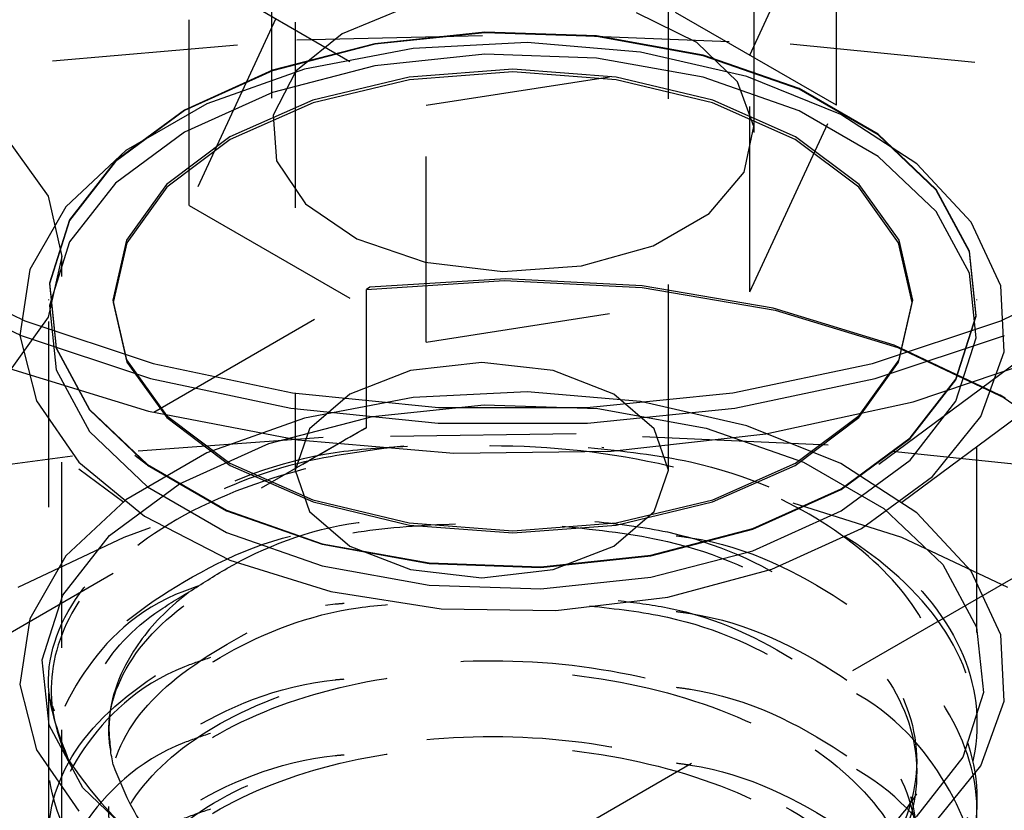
# Model space of a CAD drawing. Header units: inches. Extents: x 1907 to 2452, y -210 to -54.
# Tile 334 of 656: x 1992.222 to 1992.752, y -190.948 to -190.522. Entities that reach past the tile are written whole.
import ezdxf

# ---------------------------------------------------------------- set-up
doc = ezdxf.new("R2010")
doc.units = ezdxf.units.IN
doc.header["$LTSCALE"] = 0.5
doc.header["$MEASUREMENT"] = 0
doc.linetypes.add('HIDDEN', pattern=[0.225, 0.15, -0.075])
doc.layers.add('SID-M-H', color=4, linetype='HIDDEN')

msp = doc.modelspace()

# ---------------------------------------------------------------- linework, layer by layer
at = {"layer": 'SID-M-H'}
for p, q in [((1997.26042, -188.22331), (1992.35912, -191.05277)), ((1992.37025, -188.72359), (1992.37025, -190.76494)), ((1992.57125, -190.76494), (1992.57125, -188.72359)), ((1992.35745, -190.26451), (1992.35745, -190.58296)), ((1992.61745, -190.58296), (1992.61745, -190.26451)), ((1992.61503, -190.54136), (1992.66172, -190.44076)), ((1992.66172, -190.56834), (1992.66172, -190.44076)), ((1992.31317, -190.49467), (1992.44075, -190.56832)), ((1992.31317, -190.62226), (1992.31317, -190.49467)), ((1992.66172, -190.56834), (1992.53415, -190.49469)), ((1992.43035, -190.51554), (1992.39553, -190.52989)), ((1992.35987, -190.52165), (1992.31317, -190.62226)), ((1992.58665, -190.53446), (1992.55399, -190.51849)), ((1992.23951, -190.54432), (1992.37114, -190.53312)), ((1992.39553, -190.52989), (1992.37066, -190.55)), ((1992.37114, -190.53312), (1992.50409, -190.53005)), ((1992.47235, -190.5289), (1992.41307, -190.53517)), ((1992.47235, -190.52922), (1992.41307, -190.5355)), ((1992.53251, -190.531), (1992.47235, -190.5289)), ((1992.53251, -190.53133), (1992.47235, -190.52922)), ((1992.50409, -190.53005), (1992.63685, -190.53516)), ((1992.59005, -190.54135), (1992.53251, -190.531)), ((1992.59005, -190.54168), (1992.53251, -190.53133)), ((1992.41307, -190.53517), (1992.35811, -190.54945)), ((1992.41307, -190.5355), (1992.35811, -190.54978)), ((1992.43374, -190.5377), (1992.37519, -190.54889)), ((1992.49517, -190.53459), (1992.43374, -190.5377)), ((1992.5562, -190.53975), (1992.49517, -190.53459)), ((1992.60856, -190.55568), (1992.58665, -190.53446)), ((1992.63685, -190.53516), (1992.76792, -190.54838)), ((1992.47235, -190.54083), (1992.41307, -190.5471)), ((1992.44075, -190.56832), (1992.61503, -190.54136)), ((1992.53251, -190.54293), (1992.47235, -190.54083)), ((1992.59005, -190.55328), (1992.53251, -190.54293)), ((1992.61351, -190.5529), (1992.5562, -190.53975)), ((1992.64163, -190.55935), (1992.59005, -190.54135)), ((1992.64163, -190.55968), (1992.59005, -190.54168)), ((1992.61503, -190.66895), (1992.61503, -190.54136)), ((1992.11069, -190.56354), (1992.23951, -190.54432)), ((1992.35811, -190.54945), (1992.31067, -190.57091)), ((1992.37519, -190.54889), (1992.3227, -190.56759)), ((1992.41307, -190.5471), (1992.35811, -190.56138)), ((1992.48745, -190.54893), (1992.4317, -190.55316)), ((1992.5432, -190.55316), (1992.48745, -190.54893)), ((1992.35811, -190.54978), (1992.31067, -190.57123)), ((1992.37066, -190.55), (1992.35845, -190.57368)), ((1992.4317, -190.55316), (1992.37974, -190.56559)), ((1992.43177, -190.55456), (1992.37988, -190.56697)), ((1992.48745, -190.55033), (1992.43177, -190.55456)), ((1992.54313, -190.55456), (1992.48745, -190.55033)), ((1992.59502, -190.56697), (1992.54313, -190.55456)), ((1992.59516, -190.56559), (1992.5432, -190.55316)), ((1992.64163, -190.57128), (1992.59005, -190.55328)), ((1992.66404, -190.57332), (1992.61351, -190.5529)), ((1992.61734, -190.57986), (1992.60856, -190.55568)), ((1992.68425, -190.58395), (1992.64163, -190.55935)), ((1992.68425, -190.58428), (1992.64163, -190.55968)), ((1992.35811, -190.56138), (1992.31067, -190.58284)), ((1992.3227, -190.56759), (1992.27909, -190.59276)), ((1992.37974, -190.56559), (1992.33513, -190.58535)), ((1992.37988, -190.56697), (1992.33532, -190.58671)), ((1992.44075, -190.69591), (1992.44075, -190.56832)), ((1992.63958, -190.58671), (1992.59502, -190.56697)), ((1992.63977, -190.58535), (1992.59516, -190.56559)), ((1992.61503, -190.66895), (1992.66172, -190.56834)), ((1992.31067, -190.57091), (1992.2735, -190.59829)), ((1992.31067, -190.57123), (1992.2735, -190.59862)), ((1992.35845, -190.57368), (1992.36022, -190.59836)), ((1992.68425, -190.59588), (1992.64163, -190.57128)), ((1992.70504, -190.59992), (1992.66404, -190.57332)), ((1992.61204, -190.60437), (1992.61734, -190.57986)), ((1992.31067, -190.58284), (1992.2735, -190.61023)), ((1992.33513, -190.58535), (1992.30089, -190.6111)), ((1992.674, -190.6111), (1992.63977, -190.58535)), ((1992.71542, -190.61373), (1992.68425, -190.58395)), ((1992.71542, -190.61405), (1992.68425, -190.58428)), ((1992.21531, -190.58683), (1992.23714, -190.61725)), ((1992.33532, -190.58671), (1992.30113, -190.61243)), ((1992.67377, -190.61243), (1992.63958, -190.58671)), ((1992.27909, -190.59276), (1992.24671, -190.62306)), ((1992.71542, -190.62566), (1992.68425, -190.59588)), ((1992.2735, -190.59829), (1992.24877, -190.63002)), ((1992.2735, -190.59862), (1992.24877, -190.63035)), ((1992.36022, -190.59836), (1992.37577, -190.62138)), ((1992.73431, -190.63125), (1992.70504, -190.59992)), ((1992.59325, -190.62657), (1992.61204, -190.60437)), ((1992.2735, -190.61023), (1992.24877, -190.64195)), ((1992.30089, -190.6111), (1992.27937, -190.6411)), ((1992.30113, -190.61243), (1992.27963, -190.64238)), ((1992.69526, -190.64238), (1992.67377, -190.61243)), ((1992.69552, -190.6411), (1992.674, -190.6111)), ((1992.23714, -190.61725), (1992.24459, -190.6499)), ((1992.73335, -190.64694), (1992.71542, -190.61373)), ((1992.73335, -190.64727), (1992.71542, -190.61405)), ((1992.24671, -190.62306), (1992.22731, -190.65686)), ((1992.31317, -190.62226), (1992.44075, -190.69591)), ((1992.37577, -190.62138), (1992.40343, -190.64023)), ((1992.56299, -190.64404), (1992.59325, -190.62657)), ((1992.73335, -190.65887), (1992.71542, -190.62566)), ((1992.24877, -190.63002), (1992.23791, -190.66424)), ((1992.24877, -190.63035), (1992.23791, -190.66457)), ((1992.75027, -190.66565), (1992.73431, -190.63125)), ((1992.12319, -190.63788), (1992.29024, -190.76166)), ((1992.68466, -190.76166), (1992.85171, -190.63788)), ((1992.24877, -190.64195), (1992.23791, -190.67617)), ((1992.27937, -190.6411), (1992.27203, -190.67328)), ((1992.27963, -190.64238), (1992.2723, -190.67453)), ((1992.40343, -190.64023), (1992.44019, -190.65287)), ((1992.52454, -190.65489), (1992.56299, -190.64404)), ((1992.7026, -190.67453), (1992.69526, -190.64238)), ((1992.70286, -190.67328), (1992.69552, -190.6411)), ((1992.09302, -190.64511), (1992.27791, -190.78211)), ((1992.24459, -190.6499), (1992.23714, -190.68254)), ((1992.24459, -190.86066), (1992.24459, -190.6499)), ((1992.69699, -190.78211), (1992.88188, -190.64511)), ((1992.73699, -190.68167), (1992.73335, -190.64694)), ((1992.73699, -190.682), (1992.73335, -190.64727)), ((1992.16344, -190.65476), (1992.22463, -190.6844)), ((1992.44019, -190.65287), (1992.48208, -190.65794)), ((1992.48208, -190.65794), (1992.52454, -190.65489)), ((1992.75027, -190.6844), (1992.81146, -190.65476)), ((1992.22731, -190.65686), (1992.22194, -190.69233)), ((1992.73699, -190.6936), (1992.73335, -190.65887)), ((1992.16094, -190.66254), (1992.2226, -190.69241)), ((1992.23791, -190.66424), (1992.24154, -190.69897)), ((1992.23791, -190.66457), (1992.24154, -190.6993)), ((1992.40859, -190.66753), (1992.48279, -190.66271)), ((1992.48376, -190.66177), (1992.41053, -190.66641)), ((1992.48279, -190.66271), (1992.55718, -190.66647)), ((1992.55713, -190.66557), (1992.48376, -190.66177)), ((1992.62775, -190.67766), (1992.55713, -190.66557)), ((1992.75206, -190.70123), (1992.75027, -190.66565)), ((1992.12084, -190.83365), (1992.41053, -190.66641)), ((1992.41053, -190.66641), (1992.40859, -190.66753)), ((1992.40859, -190.74192), (1992.40859, -190.66753)), ((1992.44075, -190.69591), (1992.61503, -190.66895)), ((1992.55718, -190.66647), (1992.6288, -190.67866)), ((1992.23745, -190.67296), (1992.23745, -190.67328)), ((1992.23791, -190.67617), (1992.24154, -190.7109)), ((1992.27203, -190.67328), (1992.27937, -190.70547)), ((1992.2723, -190.67453), (1992.27963, -190.70668)), ((1992.69526, -190.70668), (1992.7026, -190.67453)), ((1992.69552, -190.70547), (1992.70286, -190.67328)), ((1992.73745, -190.67328), (1992.73745, -190.67296)), ((1992.69285, -190.69757), (1992.62775, -190.67766)), ((1992.6288, -190.67866), (1992.69482, -190.6988)), ((1992.72613, -190.71589), (1992.73699, -190.68167)), ((1992.72613, -190.71622), (1992.73699, -190.682)), ((1992.23714, -190.68254), (1992.21531, -190.71297)), ((1992.22463, -190.6844), (1992.2938, -190.70746)), ((1992.23745, -190.68489), (1992.23745, -191.25364)), ((1992.6811, -190.70746), (1992.75027, -190.6844)), ((1992.73745, -191.25237), (1992.73745, -190.68489)), ((1992.22194, -190.69233), (1992.23088, -190.72756)), ((1992.2226, -190.69241), (1992.2923, -190.71564)), ((1992.6826, -190.71564), (1992.7523, -190.69241)), ((1992.74985, -190.7245), (1992.69285, -190.69757)), ((1992.72613, -190.72782), (1992.73699, -190.6936)), ((1992.24154, -190.69897), (1992.25947, -190.73219)), ((1992.24154, -190.6993), (1992.25947, -190.73251)), ((1992.69482, -190.6988), (1992.75261, -190.7261)), ((1992.73959, -190.7361), (1992.75206, -190.70123)), ((1992.27937, -190.70547), (1992.30089, -190.73546)), ((1992.27963, -190.70668), (1992.30113, -190.73663)), ((1992.2938, -190.70746), (1992.36885, -190.72323)), ((1992.47075, -190.70692), (1992.43229, -190.71134)), ((1992.50921, -190.71134), (1992.47075, -190.70692)), ((1992.60605, -190.72323), (1992.6811, -190.70746)), ((1992.67377, -190.73663), (1992.69526, -190.70668)), ((1992.674, -190.73546), (1992.69552, -190.70547)), ((1992.70302, -190.72815), (1992.77617, -190.70338)), ((1992.21632, -190.71024), (1992.29122, -190.7332)), ((1992.24154, -190.7109), (1992.25947, -190.74412)), ((1992.43229, -190.71134), (1992.39968, -190.72392)), ((1992.54181, -190.72392), (1992.50921, -190.71134)), ((1992.2923, -190.71564), (1992.36794, -190.73153)), ((1992.60696, -190.73153), (1992.6826, -190.71564)), ((1992.70139, -190.74762), (1992.72613, -190.71589)), ((1992.70139, -190.74795), (1992.72613, -190.71622)), ((1992.36885, -190.72323), (1992.44751, -190.73123)), ((1992.39968, -190.72392), (1992.3779, -190.74274)), ((1992.49517, -190.72271), (1992.43374, -190.72581)), ((1992.5562, -190.72787), (1992.49517, -190.72271)), ((1992.52739, -190.73123), (1992.60605, -190.72323)), ((1992.5636, -190.74274), (1992.54181, -190.72392)), ((1992.23088, -190.72756), (1992.25365, -190.76065)), ((1992.43374, -190.72581), (1992.37519, -190.73701)), ((1992.41191, -190.73605), (1992.47212, -190.72968)), ((1992.47212, -190.72968), (1992.53322, -190.73181)), ((1992.61351, -190.74101), (1992.5562, -190.72787)), ((1992.62368, -190.74544), (1992.70302, -190.72815)), ((1992.70139, -190.75955), (1992.72613, -190.72782)), ((1992.79651, -190.75741), (1992.74985, -190.7245)), ((1992.75266, -190.72612), (1992.74989, -190.72453)), ((1992.25947, -190.73219), (1992.29065, -190.76196)), ((1992.25947, -190.73251), (1992.29065, -190.76229)), ((1992.29122, -190.7332), (1992.37176, -190.74853)), ((1992.36794, -190.73153), (1992.4472, -190.7396)), ((1992.44751, -190.73123), (1992.52739, -190.73123)), ((1992.52769, -190.7396), (1992.60696, -190.73153)), ((1992.53322, -190.73181), (1992.59166, -190.74232)), ((1992.30089, -190.73546), (1992.33513, -190.76122)), ((1992.30113, -190.73663), (1992.33532, -190.76235)), ((1992.37519, -190.73701), (1992.3227, -190.7557)), ((1992.35609, -190.75055), (1992.41191, -190.73605)), ((1992.4472, -190.7396), (1992.52769, -190.7396)), ((1992.63958, -190.76235), (1992.67377, -190.73663)), ((1992.63977, -190.76122), (1992.674, -190.73546)), ((1992.71353, -190.76837), (1992.73959, -190.7361)), ((1992.25947, -190.74412), (1992.29065, -190.77389)), ((1992.40859, -190.74192), (1992.3519, -190.77464)), ((1992.3779, -190.74274), (1992.37025, -190.76494)), ((1992.5215, -190.74543), (1992.3854, -190.74742)), ((1992.65725, -190.7514), (1992.5215, -190.74543)), ((1992.54042, -190.75474), (1992.62368, -190.74544)), ((1992.57125, -190.76494), (1992.5636, -190.74274)), ((1992.59166, -190.74232), (1992.64404, -190.7606)), ((1992.66404, -190.76144), (1992.61351, -190.74101)), ((1992.3854, -190.74742), (1992.25034, -190.75735)), ((1992.30791, -190.77234), (1992.35609, -190.75055)), ((1992.37176, -190.74853), (1992.45563, -190.75577)), ((1992.66423, -190.77501), (1992.70139, -190.74762)), ((1992.66423, -190.77533), (1992.70139, -190.74795)), ((1992.3227, -190.7557), (1992.27909, -190.78088)), ((1992.45563, -190.75577), (1992.54042, -190.75474)), ((1992.79126, -190.76526), (1992.65725, -190.7514)), ((1992.25034, -190.75735), (1992.11772, -190.77511)), ((1992.25365, -190.76065), (1992.28902, -190.78981)), ((1992.33513, -190.76122), (1992.37974, -190.78098)), ((1992.59516, -190.78098), (1992.63977, -190.76122)), ((1992.64404, -190.7606), (1992.68732, -190.78559)), ((1992.70504, -190.78803), (1992.66404, -190.76144)), ((1992.66423, -190.78694), (1992.70139, -190.75955)), ((1992.29065, -190.76196), (1992.33327, -190.78657)), ((1992.29065, -190.76229), (1992.33327, -190.78689)), ((1992.33532, -190.76235), (1992.37988, -190.78209)), ((1992.37025, -190.76494), (1992.3779, -190.78714)), ((1992.5636, -190.78714), (1992.57125, -190.76494)), ((1992.59502, -190.78209), (1992.63958, -190.76235)), ((1992.67527, -190.7963), (1992.71353, -190.76837)), ((1992.27016, -190.80016), (1992.30791, -190.77234)), ((1992.29065, -190.77389), (1992.33327, -190.7985)), ((1992.61678, -190.79647), (1992.66423, -190.77501)), ((1992.61678, -190.79679), (1992.66423, -190.77533)), ((1992.27909, -190.78088), (1992.24671, -190.81118)), ((1992.37974, -190.78098), (1992.4317, -190.7934)), ((1992.37988, -190.78209), (1992.43177, -190.7945)), ((1992.54313, -190.7945), (1992.59502, -190.78209)), ((1992.5432, -190.7934), (1992.59516, -190.78098)), ((1992.6969, -190.80118), (1992.63853, -190.78274)), ((1992.33327, -190.78657), (1992.38485, -190.80457)), ((1992.33327, -190.78689), (1992.38485, -190.80489)), ((1992.3779, -190.78714), (1992.39968, -190.80596)), ((1992.54181, -190.80596), (1992.5636, -190.78714)), ((1992.61678, -190.8084), (1992.66423, -190.78694)), ((1992.68732, -190.78559), (1992.71899, -190.81583)), ((1992.73431, -190.81937), (1992.70504, -190.78803)), ((1992.28902, -190.78981), (1992.33509, -190.81348)), ((1992.29209, -190.796), (1992.278, -190.80118)), ((1992.33327, -190.7985), (1992.38485, -190.8165)), ((1992.4317, -190.7934), (1992.48745, -190.79764)), ((1992.43177, -190.7945), (1992.48745, -190.79873)), ((1992.48745, -190.79764), (1992.5432, -190.7934)), ((1992.48745, -190.79873), (1992.54313, -190.7945)), ((1992.56182, -190.81075), (1992.61678, -190.79647)), ((1992.56182, -190.81107), (1992.61678, -190.79679)), ((1992.6269, -190.81838), (1992.67527, -190.7963)), ((1992.278, -190.80118), (1992.22087, -190.82824)), ((1992.24504, -190.83238), (1992.27016, -190.80016)), ((1992.75403, -190.82824), (1992.6969, -190.80118)), ((1992.38485, -190.80457), (1992.44239, -190.81492)), ((1992.38485, -190.80489), (1992.44239, -190.81524)), ((1992.39968, -190.80596), (1992.43229, -190.81854)), ((1992.50921, -190.81854), (1992.54181, -190.80596)), ((1992.56182, -190.82268), (1992.61678, -190.8084)), ((1992.24671, -190.81118), (1992.22731, -190.84498)), ((1992.33509, -190.81348), (1992.38938, -190.83038)), ((1992.50254, -190.81702), (1992.56182, -190.81075)), ((1992.50254, -190.81734), (1992.56182, -190.81107)), ((1992.38485, -190.8165), (1992.44239, -190.82685)), ((1992.43229, -190.81854), (1992.47075, -190.82296)), ((1992.44239, -190.81492), (1992.50254, -190.81702)), ((1992.44239, -190.81524), (1992.50254, -190.81734)), ((1992.47075, -190.82296), (1992.50921, -190.81854)), ((1992.571, -190.83343), (1992.6269, -190.81838)), ((1992.71899, -190.81583), (1992.7372, -190.84957)), ((1992.75027, -190.85376), (1992.73431, -190.81937)), ((1992.2723, -190.82059), (1992.12084, -190.90803)), ((1992.50254, -190.82895), (1992.56182, -190.82268)), ((1992.38938, -190.83038), (1992.44895, -190.83959)), ((1992.44239, -190.82685), (1992.50254, -190.82895)), ((1992.23401, -190.86714), (1992.24504, -190.83238)), ((1992.5106, -190.84063), (1992.571, -190.83343)), ((1992.44895, -190.83959), (1992.5106, -190.84063)), ((1992.22731, -190.84498), (1992.22194, -190.88045)), ((1992.7372, -190.84957), (1992.74089, -190.88484)), ((1992.75206, -190.88935), (1992.75027, -190.85376)), ((1992.2377, -190.90241), (1992.23401, -190.86714)), ((1992.22194, -190.88045), (1992.23088, -190.91567)), ((1992.74089, -190.88484), (1992.72986, -190.91959)), ((1992.73959, -190.92422), (1992.75206, -190.88935)), ((1992.25591, -190.93614), (1992.2377, -190.90241)), ((1992.24459, -191.36029), (1992.24459, -190.90482)), ((1992.23088, -190.91567), (1992.25365, -190.94876)), ((1992.72986, -190.91959), (1992.70474, -190.95182)), ((1992.71353, -190.95649), (1992.73959, -190.92422)), ((1992.28758, -190.96638), (1992.25591, -190.93614))]:
    msp.add_line(p, q, dxfattribs=at)
msp.add_arc((1992.41595, -190.81159), 0.20034, 213.2369, 256.7748, dxfattribs=at)
for start_param, end_param in [(4.405977, 4.500463), (3.353437, 4.042449)]:
    msp.add_ellipse((1992.48745, -190.69635), major_axis=(0.375, 0.21652), ratio=0.00007, start_param=start_param, end_param=end_param, dxfattribs=at)
for points, knots in [([(1992.31828, -190.82738), (1992.31571, -190.82826), (1992.28579, -190.83849), (1992.25198, -190.87406), (1992.23054, -190.92671), (1992.25057, -190.98122), (1992.30604, -191.0266), (1992.3893, -191.05618), (1992.48745, -191.06489), (1992.58561, -191.05107), (1992.66883, -191.01642), (1992.72443, -190.96583), (1992.74396, -190.90661), (1992.72443, -190.84739), (1992.66883, -190.7968), (1992.58562, -190.76214), (1992.48741, -190.74832), (1992.38945, -190.75703), (1992.30548, -190.78664), (1992.25267, -190.83189), (1992.23108, -190.87152), (1992.23937, -190.89187), (1992.24052, -190.8947)], [0, 0, 0, 0, 0.005136, 0.059915, 0.114693, 0.169472, 0.224251, 0.27903, 0.333809, 0.388587, 0.443366, 0.498145, 0.552924, 0.607702, 0.662481, 0.71726, 0.772039, 0.826817, 0.881596, 0.936375, 0.991154, 1, 1, 1, 1]), ([(1992.24839, -190.9214), (1992.24323, -190.90803), (1992.23127, -190.87703), (1992.25076, -190.82667), (1992.30628, -190.78234), (1992.37198, -190.75546), (1992.41754, -190.75276), (1992.43072, -190.75198)], [0, 0, 0, 0, 0.182007, 0.422096, 0.662185, 0.902274, 1, 1, 1, 1]), ([(1992.42884, -190.75196), (1992.40939, -190.75443), (1992.36342, -190.76028), (1992.30352, -190.78666), (1992.25664, -190.8248), (1992.23526, -190.87031), (1992.23969, -190.90348), (1992.24765, -190.91989), (1992.24839, -190.9214)], [0, 0, 0, 0, 0.150464, 0.355827, 0.56154, 0.770257, 0.978913, 1, 1, 1, 1]), ([(1992.52802, -190.75272), (1992.54674, -190.75467), (1992.59798, -190.76003), (1992.66863, -190.79231), (1992.72448, -190.84212), (1992.74394, -190.90155), (1992.72444, -190.96071), (1992.66883, -191.01132), (1992.58561, -191.04596), (1992.48745, -191.05979), (1992.38929, -191.05107), (1992.30607, -191.02153), (1992.25045, -190.976), (1992.23099, -190.92203), (1992.25028, -190.8674), (1992.30676, -190.82383), (1992.36139, -190.79874), (1992.39497, -190.79595), (1992.39657, -190.79581)], [0, 0, 0, 0, 0.039376, 0.107747, 0.176119, 0.244491, 0.312862, 0.381234, 0.449605, 0.517977, 0.586348, 0.65472, 0.723091, 0.791463, 0.859835, 0.928206, 0.996578, 1, 1, 1, 1]), ([(1992.27219, -190.92376), (1992.27757, -190.93721), (1992.28866, -190.96491), (1992.33666, -190.99958), (1992.40187, -191.02293), (1992.47708, -191.03189), (1992.55323, -191.02613), (1992.62316, -191.00599), (1992.67888, -190.97343), (1992.71414, -190.93165), (1992.72436, -190.88526), (1992.70838, -190.83888), (1992.66732, -190.79815), (1992.60768, -190.76684), (1992.55883, -190.75734), (1992.53532, -190.75277)], [0, 0, 0, 0, 0.073967, 0.152335, 0.230657, 0.305963, 0.38124, 0.457694, 0.534328, 0.611635, 0.689618, 0.767791, 0.847114, 0.926409, 1, 1, 1, 1]), ([(1992.31311, -190.8306), (1992.31976, -190.82628), (1992.34439, -190.81027), (1992.3836, -190.79393), (1992.41934, -190.7917), (1992.42702, -190.79122)], [0, 0, 0, 0, 0.2248712, 0.8332365, 1, 1, 1, 1]), ([(1992.53155, -190.79255), (1992.54482, -190.79405), (1992.58631, -190.79873), (1992.64504, -190.82636), (1992.69369, -190.86987), (1992.71068, -190.92204), (1992.69341, -190.97349), (1992.64807, -191.01731), (1992.60117, -191.03412), (1992.57924, -191.04198)], [0, 0, 0, 0, 0.074052, 0.231555, 0.389059, 0.546562, 0.704065, 0.861568, 1, 1, 1, 1]), ([(1992.27219, -190.92376), (1992.27114, -190.91805), (1992.26726, -190.8969), (1992.28142, -190.85968), (1992.32972, -190.82111), (1992.39263, -190.79681), (1992.43874, -190.79467), (1992.45654, -190.79384)], [0, 0, 0, 0, 0.092447, 0.342552, 0.592658, 0.842763, 1, 1, 1, 1]), ([(1992.51406, -190.79511), (1992.53334, -190.79713), (1992.58097, -190.80213), (1992.64512, -190.83125), (1992.69379, -190.87509), (1992.71023, -190.92685), (1992.6957, -190.97761), (1992.66231, -191.00373), (1992.64661, -191.01601)], [0, 0, 0, 0, 0.122205, 0.30184, 0.481475, 0.66111, 0.840745, 1, 1, 1, 1]), ([(1992.57545, -190.80025), (1992.57802, -190.8006), (1992.61261, -190.80522), (1992.66818, -190.83395), (1992.72461, -190.88274), (1992.7439, -190.94239), (1992.7245, -191.00169), (1992.66864, -191.05154), (1992.59765, -191.0839), (1992.54604, -191.08928), (1992.52695, -191.09127)], [0, 0, 0, 0, 0.012025, 0.16201, 0.311996, 0.461982, 0.611967, 0.761953, 0.911939, 1, 1, 1, 1]), ([(1992.37012, -191.00662), (1992.35668, -191.00206), (1992.32029, -190.98973), (1992.27719, -190.95951), (1992.25391, -190.91903), (1992.25876, -190.87741), (1992.284, -190.84792), (1992.30673, -190.83439), (1992.31311, -190.8306)], [0, 0, 0, 0, 0.1230269, 0.3332591, 0.5345674, 0.7324158, 0.9248936, 1, 1, 1, 1]), ([(1992.39657, -191.04802), (1992.3743, -191.04157), (1992.32707, -191.02788), (1992.28147, -190.98879), (1992.26424, -190.9425), (1992.2811, -190.8952), (1992.33024, -190.85766), (1992.37761, -190.83608), (1992.40664, -190.83376), (1992.40787, -190.83366)], [0, 0, 0, 0, 0.150234, 0.318706, 0.487177, 0.655649, 0.82412, 0.992592, 1, 1, 1, 1]), ([(1992.31311, -190.8306), (1992.31068, -190.83255), (1992.29845, -190.84237), (1992.27814, -190.86598), (1992.26761, -190.89652), (1992.27108, -190.91715), (1992.27219, -190.92376)], [0, 0, 0, 0, 0.073411, 0.368919, 0.797687, 1, 1, 1, 1]), ([(1992.54414, -190.83521), (1992.55311, -190.83629), (1992.59019, -190.84076), (1992.64486, -190.86734), (1992.69401, -190.91076), (1992.70959, -190.96242), (1992.69976, -191.00591), (1992.67533, -191.02605), (1992.66794, -191.03215)], [0, 0, 0, 0, 0.067101, 0.277485, 0.487868, 0.698252, 0.908635, 1, 1, 1, 1]), ([(1992.56631, -191.0908), (1992.57196, -191.09009), (1992.60976, -191.08534), (1992.66832, -191.05601), (1992.72449, -191.00705), (1992.74424, -190.94709), (1992.72324, -190.88918), (1992.68633, -190.84847), (1992.65263, -190.83528), (1992.64661, -190.83293)], [0, 0, 0, 0, 0.032585, 0.218014, 0.403443, 0.588872, 0.774301, 0.95973, 1, 1, 1, 1]), ([(1992.37031, -191.08082), (1992.34932, -191.07453), (1992.2998, -191.05969), (1992.25087, -191.01642), (1992.23088, -190.96296), (1992.25031, -190.90819), (1992.30675, -190.86466), (1992.36139, -190.83957), (1992.39497, -190.83677), (1992.39657, -190.83664)], [0, 0, 0, 0, 0.127093, 0.299944, 0.472795, 0.645646, 0.818497, 0.991348, 1, 1, 1, 1]), ([(1992.57545, -190.84108), (1992.57802, -190.84142), (1992.61261, -190.84604), (1992.66818, -190.87478), (1992.72461, -190.92355), (1992.74391, -190.98326), (1992.72444, -191.04235), (1992.66882, -191.09298), (1992.58561, -191.12762), (1992.48745, -191.14144), (1992.38929, -191.13272), (1992.30607, -191.10318), (1992.25045, -191.05766), (1992.23099, -191.00368), (1992.25028, -190.94905), (1992.30676, -190.90548), (1992.36139, -190.88039), (1992.39497, -190.8776), (1992.39657, -190.87747)], [0, 0, 0, 0, 0.005674, 0.076444, 0.147214, 0.217985, 0.288755, 0.359525, 0.430295, 0.501066, 0.571836, 0.642606, 0.713377, 0.784147, 0.854917, 0.925687, 0.996458, 1, 1, 1, 1]), ([(1992.32458, -191.02379), (1992.31035, -191.01396), (1992.27851, -190.99195), (1992.26476, -190.94726), (1992.28105, -190.90055), (1992.32994, -190.86213), (1992.38701, -190.83904), (1992.42671, -190.83685), (1992.43822, -190.83621)], [0, 0, 0, 0, 0.154889, 0.346582, 0.538276, 0.72997, 0.921664, 1, 1, 1, 1]), ([(1992.52875, -190.83808), (1992.54298, -190.83966), (1992.58546, -190.84439), (1992.64503, -190.87224), (1992.69381, -190.91588), (1992.71022, -190.96769), (1992.6957, -191.01844), (1992.66231, -191.04456), (1992.64661, -191.05683)], [0, 0, 0, 0, 0.093466, 0.278982, 0.464499, 0.650015, 0.835531, 1, 1, 1, 1]), ([(1992.32458, -190.86597), (1992.31985, -190.86755), (1992.28754, -190.87834), (1992.25186, -190.91468), (1992.2303, -190.96781), (1992.25166, -191.02117), (1992.28966, -191.05857), (1992.32489, -191.07004), (1992.3323, -191.07246)], [0, 0, 0, 0, 0.038644, 0.263959, 0.489275, 0.71459, 0.939905, 1, 1, 1, 1]), ([(1992.37919, -191.08277), (1992.36322, -191.078), (1992.32251, -191.06583), (1992.28169, -191.0295), (1992.26414, -190.98327), (1992.28128, -190.93637), (1992.32962, -190.89716), (1992.40204, -190.87177), (1992.48745, -190.86452), (1992.57286, -190.87688), (1992.64527, -190.90737), (1992.69363, -190.9517), (1992.71069, -191.00364), (1992.69345, -191.05518), (1992.64708, -191.09968), (1992.59877, -191.11692), (1992.57545, -191.12523)], [0, 0, 0, 0, 0.04754, 0.121188, 0.194836, 0.268484, 0.342132, 0.41578, 0.489428, 0.563077, 0.636725, 0.710373, 0.784021, 0.857669, 0.931317, 1, 1, 1, 1]), ([(1992.32458, -191.06462), (1992.31035, -191.05479), (1992.27851, -191.03279), (1992.26474, -190.98804), (1992.28112, -190.94157), (1992.32967, -190.90224), (1992.40203, -190.87688), (1992.48745, -190.86962), (1992.57287, -190.88199), (1992.64524, -190.91245), (1992.69375, -190.95687), (1992.71024, -191.00848), (1992.6957, -191.05928), (1992.6623, -191.08539), (1992.64661, -191.09766)], [0, 0, 0, 0, 0.069092, 0.154602, 0.240112, 0.325622, 0.411132, 0.496642, 0.582152, 0.667662, 0.753172, 0.838682, 0.924192, 1, 1, 1, 1]), ([(1992.32458, -190.9068), (1992.31985, -190.90838), (1992.28755, -190.91917), (1992.25177, -190.95558), (1992.23059, -191.0084), (1992.25056, -191.06286), (1992.30605, -191.10826), (1992.38929, -191.13783), (1992.48745, -191.14654), (1992.58561, -191.13273), (1992.66885, -191.09805), (1992.72435, -191.04755), (1992.74428, -190.98801), (1992.72323, -190.92999), (1992.68633, -190.88929), (1992.65263, -190.87611), (1992.64661, -190.87376)], [0, 0, 0, 0, 0.013844, 0.094563, 0.175282, 0.256001, 0.336719, 0.417438, 0.498157, 0.578876, 0.659595, 0.740313, 0.821032, 0.901751, 0.98247, 1, 1, 1, 1]), ([(1992.57545, -190.88191), (1992.57802, -190.88225), (1992.61261, -190.88687), (1992.66818, -190.91561), (1992.72461, -190.96438), (1992.74391, -191.02409), (1992.72444, -191.08318), (1992.66882, -191.1338), (1992.58561, -191.16844), (1992.48745, -191.18227), (1992.38929, -191.17355), (1992.30607, -191.14401), (1992.25045, -191.09848), (1992.23099, -191.04451), (1992.25028, -190.98988), (1992.30676, -190.94631), (1992.36139, -190.92122), (1992.39497, -190.91843), (1992.39657, -190.91829)], [0, 0, 0, 0, 0.005674, 0.076444, 0.147214, 0.217985, 0.288755, 0.359525, 0.430295, 0.501066, 0.571836, 0.642606, 0.713377, 0.784147, 0.854917, 0.925687, 0.996458, 1, 1, 1, 1]), ([(1992.39657, -191.12967), (1992.3743, -191.12322), (1992.32706, -191.10953), (1992.28148, -191.07047), (1992.2642, -191.02406), (1992.28127, -190.97721), (1992.32963, -190.93799), (1992.40204, -190.9126), (1992.48745, -190.90535), (1992.57286, -190.91771), (1992.64527, -190.94819), (1992.69363, -190.99252), (1992.71069, -191.04446), (1992.69345, -191.09601), (1992.64708, -191.14051), (1992.59877, -191.15774), (1992.57545, -191.16606)], [0, 0, 0, 0, 0.064506, 0.136842, 0.209178, 0.281515, 0.353851, 0.426187, 0.498523, 0.57086, 0.643196, 0.715532, 0.787868, 0.860205, 0.932541, 1, 1, 1, 1]), ([(1992.32458, -190.94763), (1992.31985, -190.9492), (1992.28755, -190.95999), (1992.25177, -190.9964), (1992.23059, -191.04923), (1992.25056, -191.10369), (1992.30605, -191.14909), (1992.38929, -191.17866), (1992.48745, -191.18737), (1992.58561, -191.17356), (1992.66885, -191.13888), (1992.72435, -191.08837), (1992.74428, -191.02883), (1992.72323, -190.97081), (1992.68633, -190.93012), (1992.65263, -190.91694), (1992.64661, -190.91458)], [0, 0, 0, 0, 0.0138441, 0.0945629, 0.1752818, 0.2560006, 0.3367194, 0.4174382, 0.498157, 0.5788758, 0.6595946, 0.7403135, 0.8210323, 0.9017511, 0.9824699, 1, 1, 1, 1]), ([(1992.32458, -191.10545), (1992.31035, -191.09562), (1992.27851, -191.07362), (1992.26474, -191.02886), (1992.28112, -190.98239), (1992.32967, -190.94307), (1992.40203, -190.91771), (1992.48745, -190.91045), (1992.57287, -190.92281), (1992.64524, -190.95328), (1992.69375, -190.9977), (1992.71024, -191.0493), (1992.6957, -191.1001), (1992.6623, -191.12622), (1992.64661, -191.13849)], [0, 0, 0, 0, 0.069092, 0.154602, 0.240112, 0.325622, 0.411132, 0.496642, 0.582152, 0.667662, 0.753172, 0.838682, 0.924192, 1, 1, 1, 1]), ([(1992.57545, -190.92273), (1992.57802, -190.92308), (1992.61261, -190.9277), (1992.66818, -190.95644), (1992.72461, -191.00521), (1992.74391, -191.06491), (1992.72444, -191.124), (1992.66882, -191.17463), (1992.58561, -191.20927), (1992.48745, -191.2231), (1992.38929, -191.21437), (1992.30607, -191.18484), (1992.25045, -191.13931), (1992.23099, -191.08533), (1992.25028, -191.0307), (1992.30676, -190.98713), (1992.36139, -190.96205), (1992.39497, -190.95925), (1992.39657, -190.95912)], [0, 0, 0, 0, 0.005674, 0.076444, 0.147214, 0.217985, 0.288755, 0.359525, 0.430295, 0.501066, 0.571836, 0.642606, 0.713377, 0.784147, 0.854917, 0.925687, 0.996458, 1, 1, 1, 1])]:
    msp.add_open_spline(points, degree=3, knots=knots, dxfattribs=at)

doc.saveas('drawing.dxf')
